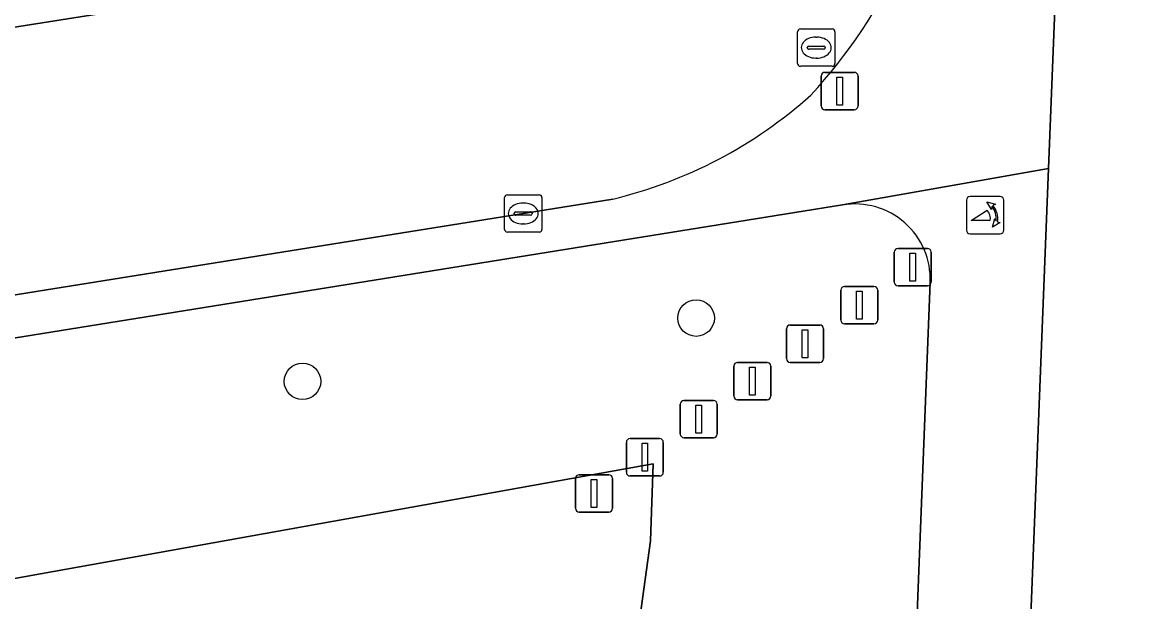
# Model space of a CAD drawing. Extents: x 160077 to 160948, y 386481 to 387498.
# Drawn here: x 160733.5 to 160763.15, y 387186.21 to 387201.73 of the extents above; entities that cross this region are included whole.
import ezdxf

# ---------------------------------------------------------------- set-up
doc = ezdxf.new("R2010")
doc.units = 0
for name, color, linetype in [('IMGEO_Afsluitpaal', 7, 'Continuous'), ('IMGEO_Boom', 7, 'Continuous'), ('IMGEO_Erf', 7, 'Continuous'), ('IMGEO_Groenvoorziening', 7, 'Continuous'), ('IMGEO_Kolk', 7, 'Continuous'), ('IMGEO_Lichtmast', 7, 'Continuous'), ('IMGEO_Poller', 7, 'Continuous'), ('IMGEO_Rijbaan_lokaal_open', 7, 'Continuous'), ('IMGEO_Rioolput', 7, 'Continuous'), ('IMGEO_Voetpad_open', 7, 'Continuous')]:
    doc.layers.add(name, color=color, linetype=linetype)

msp = doc.modelspace()

# ---------------------------------------------------------------- linework, layer by layer
at = {"layer": 'IMGEO_Afsluitpaal'}
for p, q in [((160756.864, 387194.766), (160756.864, 387195.566)), ((160756.864, 387195.566), (160756.864, 387194.766)), ((160756.964, 387195.666), (160757.754, 387195.666)), ((160757.754, 387195.666), (160756.964, 387195.666)), ((160757.854, 387195.566), (160757.854, 387194.766)), ((160757.854, 387194.766), (160757.854, 387195.566)), ((160755.529, 387194.648), (160756.319, 387194.648)), ((160756.319, 387194.648), (160755.529, 387194.648)), ((160757.754, 387194.666), (160756.964, 387194.666)), ((160756.964, 387194.666), (160757.754, 387194.666)), ((160755.429, 387193.748), (160755.429, 387194.548)), ((160755.429, 387194.548), (160755.429, 387193.748)), ((160756.419, 387194.548), (160756.419, 387193.748)), ((160756.419, 387193.748), (160756.419, 387194.548)), ((160753.977, 387192.718), (160753.977, 387193.518)), ((160753.977, 387193.518), (160753.977, 387192.718)), ((160754.077, 387193.618), (160754.867, 387193.618)), ((160754.867, 387193.618), (160754.077, 387193.618)), ((160754.967, 387193.518), (160754.967, 387192.718)), ((160754.967, 387192.718), (160754.967, 387193.518)), ((160756.319, 387193.648), (160755.529, 387193.648)), ((160755.529, 387193.648), (160756.319, 387193.648)), ((160752.565, 387191.718), (160752.565, 387192.518)), ((160752.565, 387192.518), (160752.565, 387191.718)), ((160752.665, 387192.618), (160753.455, 387192.618)), ((160753.455, 387192.618), (160752.665, 387192.618)), ((160753.555, 387192.518), (160753.555, 387191.718)), ((160753.555, 387191.718), (160753.555, 387192.518)), ((160754.867, 387192.618), (160754.077, 387192.618)), ((160754.077, 387192.618), (160754.867, 387192.618)), ((160751.23, 387191.6), (160752.02, 387191.6)), ((160752.02, 387191.6), (160751.23, 387191.6)), ((160753.455, 387191.618), (160752.665, 387191.618)), ((160752.665, 387191.618), (160753.455, 387191.618)), ((160751.13, 387190.7), (160751.13, 387191.5)), ((160751.13, 387191.5), (160751.13, 387190.7)), ((160752.12, 387191.5), (160752.12, 387190.7)), ((160752.12, 387190.7), (160752.12, 387191.5)), ((160749.686, 387189.676), (160749.686, 387190.476)), ((160749.686, 387190.476), (160749.686, 387189.676)), ((160749.786, 387190.576), (160750.576, 387190.576)), ((160750.576, 387190.576), (160749.786, 387190.576)), ((160750.676, 387190.476), (160750.676, 387189.676)), ((160750.676, 387189.676), (160750.676, 387190.476)), ((160752.02, 387190.6), (160751.23, 387190.6)), ((160751.23, 387190.6), (160752.02, 387190.6)), ((160748.423, 387189.61), (160749.213, 387189.61)), ((160749.213, 387189.61), (160748.423, 387189.61)), ((160750.576, 387189.576), (160749.786, 387189.576)), ((160749.786, 387189.576), (160750.576, 387189.576)), ((160748.323, 387188.71), (160748.323, 387189.51)), ((160748.323, 387189.51), (160748.323, 387188.71)), ((160749.313, 387189.51), (160749.313, 387188.71)), ((160749.313, 387188.71), (160749.313, 387189.51)), ((160749.213, 387188.61), (160748.423, 387188.61)), ((160748.423, 387188.61), (160749.213, 387188.61))]:
    msp.add_line(p, q, dxfattribs=at)
for points in [[(160757.284, 387195.541), (160757.434, 387195.541), (160757.434, 387194.791), (160757.284, 387194.791), (160757.284, 387195.541)], [(160755.849, 387194.523), (160755.999, 387194.523), (160755.999, 387193.773), (160755.849, 387193.773), (160755.849, 387194.523)], [(160754.397, 387193.493), (160754.547, 387193.493), (160754.547, 387192.743), (160754.397, 387192.743), (160754.397, 387193.493)], [(160752.985, 387192.493), (160753.135, 387192.493), (160753.135, 387191.743), (160752.985, 387191.743), (160752.985, 387192.493)], [(160751.55, 387191.475), (160751.7, 387191.475), (160751.7, 387190.725), (160751.55, 387190.725), (160751.55, 387191.475)], [(160750.106, 387190.451), (160750.256, 387190.451), (160750.256, 387189.701), (160750.106, 387189.701), (160750.106, 387190.451)], [(160748.743, 387189.485), (160748.893, 387189.485), (160748.893, 387188.735), (160748.743, 387188.735), (160748.743, 387189.485)]]:
    msp.add_lwpolyline(points, dxfattribs=at)
for centre, start, end in [((160756.964, 387195.566), 90, 180), ((160756.964, 387195.566), 90, 180), ((160757.754, 387195.566), 0, 90), ((160757.754, 387195.566), 360, 90), ((160755.529, 387194.548), 90, 180), ((160755.529, 387194.548), 90, 180), ((160756.319, 387194.548), 0, 90), ((160756.319, 387194.548), 360, 90), ((160756.964, 387194.766), 180, 270), ((160756.964, 387194.766), 180, 270), ((160757.754, 387194.766), 270, 0), ((160757.754, 387194.766), 270, 0), ((160755.529, 387193.748), 180, 270), ((160755.529, 387193.748), 180, 270), ((160756.319, 387193.748), 270, 0), ((160756.319, 387193.748), 270, 0), ((160754.077, 387193.518), 90, 180), ((160754.077, 387193.518), 90, 180), ((160754.867, 387193.518), 0, 90), ((160754.867, 387193.518), 360, 90), ((160752.665, 387192.518), 90, 180), ((160752.665, 387192.518), 90, 180), ((160753.455, 387192.518), 0, 90), ((160753.455, 387192.518), 360, 90), ((160754.077, 387192.718), 180, 270), ((160754.077, 387192.718), 180, 270), ((160754.867, 387192.718), 270, 0), ((160754.867, 387192.718), 270, 0), ((160751.23, 387191.5), 90, 180), ((160751.23, 387191.5), 90, 180), ((160752.02, 387191.5), 0, 90), ((160752.02, 387191.5), 360, 90), ((160752.665, 387191.718), 180, 270), ((160752.665, 387191.718), 180, 270), ((160753.455, 387191.718), 270, 0), ((160753.455, 387191.718), 270, 0), ((160749.786, 387190.476), 90, 180), ((160749.786, 387190.476), 90, 180), ((160750.576, 387190.476), 0, 90), ((160750.576, 387190.476), 360, 90), ((160751.23, 387190.7), 180, 270), ((160751.23, 387190.7), 180, 270), ((160752.02, 387190.7), 270, 0), ((160752.02, 387190.7), 270, 0), ((160748.423, 387189.51), 90, 180), ((160748.423, 387189.51), 90, 180), ((160749.213, 387189.51), 0, 90), ((160749.213, 387189.51), 360, 90), ((160749.786, 387189.676), 180, 270), ((160749.786, 387189.676), 180, 270), ((160750.576, 387189.676), 270, 0), ((160750.576, 387189.676), 270, 0), ((160748.423, 387188.71), 180, 270), ((160748.423, 387188.71), 180, 270), ((160749.213, 387188.71), 270, 0), ((160749.213, 387188.71), 270, 0)]:
    msp.add_arc(centre, 0.1, start, end, dxfattribs=at)
at = {"layer": 'IMGEO_Boom'}
for centre in [(160751.555, 387193.804), (160741.011, 387192.11)]:
    msp.add_circle(centre, 0.489, dxfattribs=at)
at = {"layer": 'IMGEO_Erf'}
msp.add_lwpolyline([(160768.492, 387206.17), (160767.312, 387206.216), (160767.474, 387210.295), (160768.789, 387210.245), (160768.869, 387212.252), (160767.535, 387212.305), (160767.7, 387216.464), (160768.94, 387216.415), (160769.021, 387218.459), (160767.733, 387218.51), (160767.899, 387222.702), (160769.116, 387222.655), (160769.193, 387224.595), (160767.933, 387224.644), (160768.095, 387228.753), (160762.227, 387228.985), (160761.448, 387209.265), (160760.995, 387197.809), (160758.623, 387137.756)], dxfattribs=at)
at = {"layer": 'IMGEO_Groenvoorziening'}
for points in [[(160755.479, 387196.834), (160702.619, 387188.343)], [(160755.722, 387141.323), (160757.826, 387194.764)]]:
    msp.add_lwpolyline(points, dxfattribs=at)
for points in [[(160745.554, 387176.795), (160743.86, 387176.759), (160737.221, 387175.875), (160717.428, 387173.24), (160717.169, 387173.215), (160718.071, 387154.686), (160714.413, 387154.087), (160709.479, 387153.278), (160705.038, 387181.756), (160709.96, 387182.64), (160750.407, 387189.902), (160750.33, 387187.842), (160749.907, 387184.733), (160749.023, 387177.811), (160748.41, 387176.988), (160747.907, 387176.795)], [(160749.907, 387184.733), (160750.33, 387187.842), (160750.407, 387189.902), (160709.96, 387182.64), (160710.731, 387177.698), (160716.904, 387178.806)]]:
    msp.add_lwpolyline(points, close=True, dxfattribs=at)
msp.add_arc((160755.806, 387194.839), 2.022, 357.8808, 99.2961, dxfattribs=at)
at = {"layer": 'IMGEO_Kolk'}
for p, q in [((160746.424, 387196.18), (160746.424, 387197.032)), ((160746.499, 387197.106), (160747.351, 387197.106)), ((160747.425, 387197.032), (160747.425, 387196.18)), ((160746.726, 387196.649), (160747.124, 387196.649)), ((160746.912, 387196.886), (160746.937, 387196.886)), ((160746.683, 387196.6), (160746.683, 387196.612)), ((160747.121, 387196.563), (160746.723, 387196.563)), ((160747.167, 387196.612), (160747.167, 387196.6)), ((160747.351, 387196.106), (160746.499, 387196.106)), ((160746.935, 387196.326), (160746.91, 387196.326))]:
    msp.add_line(p, q, dxfattribs=at)
for points in [[(160746.424, 387196.18), (160746.424, 387197.032)], [(160746.499, 387197.106), (160747.351, 387197.106)], [(160747.425, 387197.032), (160747.425, 387196.18)], [(160747.351, 387196.106), (160746.499, 387196.106)]]:
    msp.add_lwpolyline(points, dxfattribs=at)
for centre, radius, start, end in [((160746.501, 387197.03), 0.0765, 91.552, 178.448), ((160746.501, 387197.03), 0.0765, 91.552, 178.448), ((160747.349, 387197.03), 0.0765, 1.552, 88.448), ((160747.349, 387197.03), 0.0765, 1.552, 88.448), ((160746.723, 387196.609), 0.0403, 85.8775, 175.7526), ((160747.128, 387196.611), 0.0386, 1.7309, 96.639), ((160746.72, 387196.599), 0.0366, 178.938, 274.7102), ((160747.124, 387196.606), 0.043, 264.8664, 352.4533), ((160746.501, 387196.182), 0.0765, 181.552, 268.448), ((160746.501, 387196.182), 0.0765, 181.552, 268.448), ((160747.349, 387196.182), 0.0765, 271.552, 358.448), ((160747.349, 387196.182), 0.0765, 271.552, 358.448)]:
    msp.add_arc(centre, radius, start, end, dxfattribs=at)
for centre, major_axis, ratio, start_param, end_param in [((160746.911, 387196.606), (-0.387, 0.002), 0.722429, 4.712389, 7.853982), ((160746.936, 387196.606), (-0.39, 0.002), 0.717154, 1.570796, 4.712389)]:
    msp.add_ellipse(centre, major_axis=major_axis, ratio=ratio, start_param=start_param, end_param=end_param, dxfattribs=at)
at = {"layer": 'IMGEO_Lichtmast'}
for p, q in [((160754.902, 387199.484), (160754.902, 387200.284)), ((160754.902, 387200.284), (160754.902, 387199.484)), ((160755.002, 387200.384), (160755.792, 387200.384)), ((160755.792, 387200.384), (160755.002, 387200.384)), ((160755.892, 387200.284), (160755.892, 387199.484)), ((160755.892, 387199.484), (160755.892, 387200.284)), ((160755.792, 387199.384), (160755.002, 387199.384)), ((160755.002, 387199.384), (160755.792, 387199.384))]:
    msp.add_line(p, q, dxfattribs=at)
msp.add_lwpolyline([(160755.322, 387200.259), (160755.472, 387200.259), (160755.472, 387199.509), (160755.322, 387199.509), (160755.322, 387200.259)], dxfattribs=at)
for centre, start, end in [((160755.002, 387200.284), 90, 180), ((160755.002, 387200.284), 90, 180), ((160755.792, 387200.284), 0, 90), ((160755.792, 387200.284), 360, 90), ((160755.002, 387199.484), 180, 270), ((160755.002, 387199.484), 180, 270), ((160755.792, 387199.484), 270, 0), ((160755.792, 387199.484), 270, 0)]:
    msp.add_arc(centre, 0.1, start, end, dxfattribs=at)
at = {"layer": 'IMGEO_Poller'}
for p, q in [((160758.798, 387196.964), (160758.798, 387196.157)), ((160758.798, 387196.964), (160758.798, 387196.157)), ((160759.7, 387197.059), (160758.892, 387197.059)), ((160759.7, 387197.059), (160758.892, 387197.059)), ((160759.794, 387196.157), (160759.794, 387196.964)), ((160759.794, 387196.157), (160759.794, 387196.964)), ((160758.892, 387196.062), (160759.7, 387196.062)), ((160758.892, 387196.062), (160759.7, 387196.062))]:
    msp.add_line(p, q, dxfattribs=at)
for points in [[(160759.433, 387196.415), (160758.92, 387196.415), (160759.35, 387196.69)], [(160759.477, 387196.788), (160759.465, 387196.715), (160759.34, 387196.92)], [(160759.34, 387196.92), (160759.571, 387196.854), (160759.5, 387196.822)], [(160759.493, 387196.243), (160759.559, 387196.474), (160759.589, 387196.406)], [(160759.625, 387196.379), (160759.697, 387196.368), (160759.493, 387196.243)]]:
    msp.add_lwpolyline(points, dxfattribs=at)
for centre, radius, start, end in [((160758.892, 387196.964), 0.0946, 90, 180), ((160758.892, 387196.964), 0.0946, 90, 180), ((160759.7, 387196.964), 0.0946, 0, 90), ((160759.7, 387196.964), 0.0946, 0, 90), ((160759.105, 387196.465), 0.332, 351.3247, 42.4854), ((160759.119, 387196.475), 0.476, 351.7527, 41.1691), ((160759.119, 387196.475), 0.516, 349.3569, 42.2912), ((160758.892, 387196.157), 0.0946, 180, 270), ((160758.892, 387196.157), 0.0946, 180, 270), ((160759.7, 387196.157), 0.0946, 270, 0), ((160759.7, 387196.157), 0.0946, 270, 0)]:
    msp.add_arc(centre, radius, start, end, dxfattribs=at)
at = {"layer": 'IMGEO_Rijbaan_lokaal_open'}
for points in [[(160746.11, 387203.625), (160728.022, 387200.764), (160698.062, 387196.097)], [(160701.917, 387189.421), (160724.775, 387193.06), (160749.322, 387196.991)]]:
    msp.add_lwpolyline(points, dxfattribs=at)
for centre, radius, start, end in [((160743.994, 387209.536), 14.437, 317.452, 352.4249), ((160746.46, 387208.902), 12.25, 283.5086, 311.8277)]:
    msp.add_arc(centre, radius, start, end, dxfattribs=at)
at = {"layer": 'IMGEO_Rioolput'}
for p, q in [((160754.273, 387200.62), (160754.273, 387201.472)), ((160754.348, 387201.546), (160755.2, 387201.546)), ((160755.274, 387201.472), (160755.274, 387200.62)), ((160754.575, 387201.089), (160754.973, 387201.089)), ((160754.761, 387201.326), (160754.786, 387201.326)), ((160754.532, 387201.04), (160754.532, 387201.052)), ((160754.97, 387201.003), (160754.572, 387201.003)), ((160755.016, 387201.052), (160755.016, 387201.04)), ((160755.2, 387200.546), (160754.348, 387200.546)), ((160754.784, 387200.766), (160754.759, 387200.766))]:
    msp.add_line(p, q, dxfattribs=at)
for points in [[(160754.273, 387200.62), (160754.273, 387201.472)], [(160754.348, 387201.546), (160755.2, 387201.546)], [(160755.274, 387201.472), (160755.274, 387200.62)], [(160755.2, 387200.546), (160754.348, 387200.546)]]:
    msp.add_lwpolyline(points, dxfattribs=at)
for centre, radius, start, end in [((160754.35, 387201.47), 0.0765, 91.552, 178.448), ((160754.35, 387201.47), 0.0765, 91.552, 178.448), ((160755.198, 387201.47), 0.0765, 1.552, 88.448), ((160755.198, 387201.47), 0.0765, 1.552, 88.448), ((160754.572, 387201.049), 0.0403, 85.8775, 175.7526), ((160754.977, 387201.051), 0.0386, 1.7309, 96.639), ((160754.569, 387201.039), 0.0366, 178.938, 274.7102), ((160754.973, 387201.046), 0.043, 264.8664, 352.4533), ((160754.35, 387200.622), 0.0765, 181.552, 268.448), ((160754.35, 387200.622), 0.0765, 181.552, 268.448), ((160755.198, 387200.622), 0.0765, 271.552, 358.448), ((160755.198, 387200.622), 0.0765, 271.552, 358.448)]:
    msp.add_arc(centre, radius, start, end, dxfattribs=at)
for centre, major_axis, ratio, start_param, end_param in [((160754.76, 387201.046), (-0.387, 0.002), 0.722429, 4.712389, 7.853982), ((160754.785, 387201.046), (-0.39, 0.002), 0.717154, 1.570796, 4.712389)]:
    msp.add_ellipse(centre, major_axis=major_axis, ratio=ratio, start_param=start_param, end_param=end_param, dxfattribs=at)
at = {"layer": 'IMGEO_Voetpad_open'}
for points in [[(160702.619, 387188.343), (160755.479, 387196.834), (160760.995, 387197.809), (160761.448, 387209.265), (160758.384, 387209.4), (160758.305, 387207.633)], [(160698.062, 387196.097), (160728.022, 387200.764), (160746.11, 387203.625)], [(160760.995, 387197.809), (160755.479, 387196.834)], [(160758.623, 387137.756), (160760.995, 387197.809)], [(160749.322, 387196.991), (160724.775, 387193.06), (160701.917, 387189.421)], [(160757.826, 387194.764), (160755.722, 387141.323)]]:
    msp.add_lwpolyline(points, dxfattribs=at)
for centre, radius, start, end in [((160743.994, 387209.536), 14.437, 317.452, 352.4249), ((160746.46, 387208.902), 12.25, 283.5086, 311.8277), ((160755.806, 387194.839), 2.022, 357.8808, 99.2961)]:
    msp.add_arc(centre, radius, start, end, dxfattribs=at)

doc.saveas('drawing.dxf')
